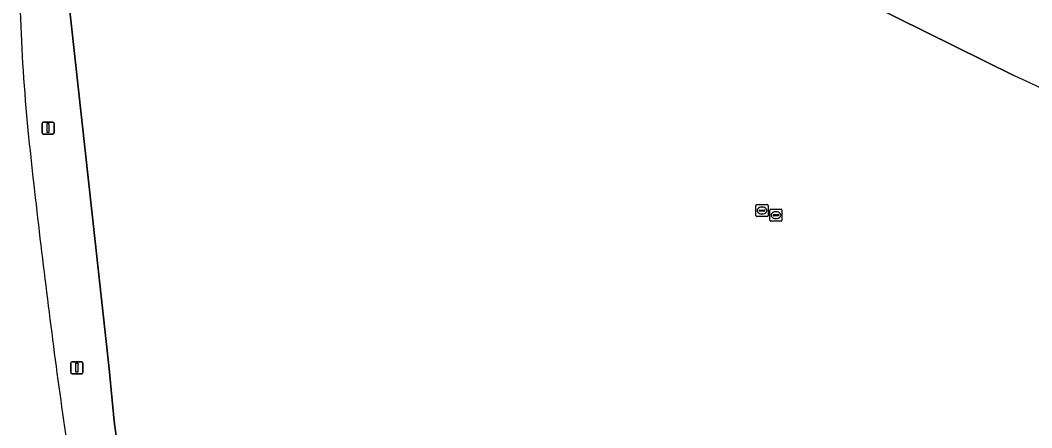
# Model space of a CAD drawing. Extents: x 155018 to 156648, y 383979 to 385733.
# Drawn here: x 156016.2 to 156099.9, y 385148 to 385181.8 of the extents above; entities that cross this region are included whole.
import ezdxf

# ---------------------------------------------------------------- set-up
doc = ezdxf.new("R2010")
doc.units = 0
for name, color, linetype in [('IMGEO_Berm_groen', 7, 'Continuous'), ('IMGEO_Brandkraan', 7, 'Continuous'), ('IMGEO_Groenvoorziening', 7, 'Continuous'), ('IMGEO_Lichtmast', 7, 'Continuous'), ('IMGEO_Rijbaan_lokaal_gesloten', 7, 'Continuous'), ('IMGEO_Rijbaan_regionaal_gesloten', 7, 'Continuous'), ('IMGEO_Rioolput', 7, 'Continuous')]:
    doc.layers.add(name, color=color, linetype=linetype)

msp = doc.modelspace()

# ---------------------------------------------------------------- linework, layer by layer
at = {"layer": 'IMGEO_Berm_groen'}
msp.add_lwpolyline([(156024.506, 385144.679), (156023.96, 385148.583), (156023.572, 385152.906), (156019.87, 385186.586), (156019.621, 385189.721), (156018.796, 385189.647), (156016.906, 385219.253)], dxfattribs=at)
for centre, radius, start, end in [((156177.245, 385187.879), 161.135, 181.91003, 185.41662), ((156766.033, 385252.249), 753.418, 186.063248, 187.433345), ((156523.201, 385220.169), 508.476, 187.38897, 189.41977)]:
    msp.add_arc(centre, radius, start, end, dxfattribs=at)
at = {"layer": 'IMGEO_Brandkraan'}
for p, q in [((156078.237, 385165.212), (156078.237, 385166.064)), ((156078.312, 385166.138), (156079.164, 385166.138)), ((156078.496, 385165.632), (156078.496, 385165.644)), ((156078.539, 385165.681), (156078.937, 385165.681)), ((156078.725, 385165.918), (156078.75, 385165.918)), ((156078.98, 385165.644), (156078.98, 385165.632)), ((156079.238, 385166.064), (156079.238, 385165.212)), ((156079.164, 385165.138), (156078.312, 385165.138)), ((156078.934, 385165.595), (156078.536, 385165.595)), ((156078.748, 385165.358), (156078.723, 385165.358))]:
    msp.add_line(p, q, dxfattribs=at)
for points in [[(156078.237, 385165.212), (156078.237, 385166.064)], [(156078.312, 385166.138), (156079.164, 385166.138)], [(156079.238, 385166.064), (156079.238, 385165.212)], [(156079.164, 385165.138), (156078.312, 385165.138)]]:
    msp.add_lwpolyline(points, dxfattribs=at)
for centre, radius, start, end in [((156078.314, 385166.062), 0.0765, 91.55205, 178.44795), ((156078.314, 385166.062), 0.0765, 91.55205, 178.44795), ((156078.536, 385165.641), 0.0403, 85.87752, 175.75265), ((156078.533, 385165.631), 0.0366, 178.93798, 274.71019), ((156078.937, 385165.638), 0.043, 264.86636, 352.45326), ((156078.941, 385165.643), 0.0386, 1.73085, 96.63898), ((156079.162, 385166.062), 0.0765, 1.55205, 88.44795), ((156079.162, 385166.062), 0.0765, 1.55205, 88.44795), ((156078.314, 385165.214), 0.0765, 181.55205, 268.44795), ((156078.314, 385165.214), 0.0765, 181.55205, 268.44795), ((156079.162, 385165.214), 0.0765, 271.55205, 358.44795), ((156079.162, 385165.214), 0.0765, 271.55205, 358.44795)]:
    msp.add_arc(centre, radius, start, end, dxfattribs=at)
for centre, major_axis, ratio, start_param, end_param in [((156078.724, 385165.638), (-0.387, 0.002), 0.722429, 4.712389, 7.853982), ((156078.749, 385165.638), (-0.39, 0.002), 0.717154, 1.570796, 4.712389)]:
    msp.add_ellipse(centre, major_axis=major_axis, ratio=ratio, start_param=start_param, end_param=end_param, dxfattribs=at)
at = {"layer": 'IMGEO_Groenvoorziening'}
for points in [[(156023.776, 385188.856), (156023.505, 385189.608), (156023.475, 385189.691), (156020.937, 385189.485), (156020.713, 385189.467), (156020.691, 385189.817), (156020.404, 385189.791), (156019.621, 385189.721), (156019.87, 385186.586), (156023.572, 385152.906), (156023.96, 385148.583), (156024.506, 385144.679)], [(156098.428, 385177.207), (156074.14, 385189.25), (156069.8, 385189.037), (156068.78, 385188.987), (156050.64, 385187.957), (156034.237, 385187.03), (156027.063, 385186.632)]]:
    msp.add_lwpolyline(points, dxfattribs=at)
msp.add_arc((156056.046, 385083.209), 103.111, 56.43813, 65.73051, dxfattribs=at)
at = {"layer": 'IMGEO_Lichtmast'}
for p, q in [((156018.005, 385172.453), (156018.005, 385173.253)), ((156018.005, 385173.253), (156018.005, 385172.453)), ((156018.105, 385173.353), (156018.895, 385173.353)), ((156018.895, 385173.353), (156018.105, 385173.353)), ((156018.995, 385173.253), (156018.995, 385172.453)), ((156018.995, 385172.453), (156018.995, 385173.253)), ((156018.895, 385172.353), (156018.105, 385172.353)), ((156018.105, 385172.353), (156018.895, 385172.353)), ((156020.395, 385152.599), (156020.395, 385153.399)), ((156020.395, 385153.399), (156020.395, 385152.599)), ((156020.495, 385153.499), (156021.285, 385153.499)), ((156021.285, 385153.499), (156020.495, 385153.499)), ((156021.385, 385153.399), (156021.385, 385152.599)), ((156021.385, 385152.599), (156021.385, 385153.399)), ((156021.285, 385152.499), (156020.495, 385152.499)), ((156020.495, 385152.499), (156021.285, 385152.499))]:
    msp.add_line(p, q, dxfattribs=at)
for points in [[(156018.425, 385173.228), (156018.575, 385173.228), (156018.575, 385172.478), (156018.425, 385172.478), (156018.425, 385173.228)], [(156020.815, 385153.374), (156020.965, 385153.374), (156020.965, 385152.624), (156020.815, 385152.624), (156020.815, 385153.374)]]:
    msp.add_lwpolyline(points, dxfattribs=at)
for centre, start, end in [((156018.105, 385173.253), 90, 180), ((156018.105, 385173.253), 90, 180), ((156018.895, 385173.253), 0, 90), ((156018.895, 385173.253), 360, 90), ((156018.105, 385172.453), 180, 270), ((156018.105, 385172.453), 180, 270), ((156018.895, 385172.453), 270, 0), ((156018.895, 385172.453), 270, 0), ((156020.495, 385153.399), 90, 180), ((156020.495, 385153.399), 90, 180), ((156021.285, 385153.399), 0, 90), ((156021.285, 385153.399), 360, 90), ((156020.495, 385152.599), 180, 270), ((156020.495, 385152.599), 180, 270), ((156021.285, 385152.599), 270, 0), ((156021.285, 385152.599), 270, 0)]:
    msp.add_arc(centre, 0.1, start, end, dxfattribs=at)
at = {"layer": 'IMGEO_Rijbaan_lokaal_gesloten'}
msp.add_lwpolyline([(156058.986, 385196.426), (156058.949, 385196.424), (156069.8, 385189.037), (156074.14, 385189.25), (156098.428, 385177.207)], dxfattribs=at)
msp.add_arc((156056.046, 385083.209), 103.111, 56.43813, 65.73051, dxfattribs=at)
at = {"layer": 'IMGEO_Rijbaan_regionaal_gesloten'}
for centre, radius, start, end in [((156177.245, 385187.879), 161.135, 181.91003, 185.41662), ((156766.033, 385252.249), 753.418, 186.063248, 187.433345), ((156523.201, 385220.169), 508.476, 187.38897, 189.41977)]:
    msp.add_arc(centre, radius, start, end, dxfattribs=at)
at = {"layer": 'IMGEO_Rioolput'}
for p, q in [((156077.158, 385166.523), (156078.01, 385166.523)), ((156077.083, 385165.597), (156077.083, 385166.449)), ((156077.342, 385166.017), (156077.342, 385166.029)), ((156077.78, 385165.98), (156077.382, 385165.98)), ((156077.385, 385166.066), (156077.783, 385166.066)), ((156077.594, 385165.743), (156077.569, 385165.743)), ((156077.571, 385166.303), (156077.596, 385166.303)), ((156077.826, 385166.029), (156077.826, 385166.017)), ((156078.084, 385166.449), (156078.084, 385165.597)), ((156078.01, 385165.523), (156077.158, 385165.523))]:
    msp.add_line(p, q, dxfattribs=at)
for points in [[(156077.158, 385166.523), (156078.01, 385166.523)], [(156077.083, 385165.597), (156077.083, 385166.449)], [(156078.084, 385166.449), (156078.084, 385165.597)], [(156078.01, 385165.523), (156077.158, 385165.523)]]:
    msp.add_lwpolyline(points, dxfattribs=at)
for centre, radius, start, end in [((156077.16, 385166.447), 0.0765, 91.55205, 178.44795), ((156077.16, 385166.447), 0.0765, 91.55205, 178.44795), ((156078.008, 385166.447), 0.0765, 1.55205, 88.44795), ((156078.008, 385166.447), 0.0765, 1.55205, 88.44795), ((156077.382, 385166.026), 0.0403, 85.87752, 175.75265), ((156077.379, 385166.016), 0.0366, 178.93798, 274.71019), ((156077.783, 385166.023), 0.043, 264.86636, 352.45326), ((156077.787, 385166.028), 0.0386, 1.73085, 96.63898), ((156077.16, 385165.599), 0.0765, 181.55205, 268.44795), ((156077.16, 385165.599), 0.0765, 181.55205, 268.44795), ((156078.008, 385165.599), 0.0765, 271.55205, 358.44795), ((156078.008, 385165.599), 0.0765, 271.55205, 358.44795)]:
    msp.add_arc(centre, radius, start, end, dxfattribs=at)
for centre, major_axis, ratio, start_param, end_param in [((156077.57, 385166.023), (-0.387, 0.002), 0.722429, 4.712389, 7.853982), ((156077.595, 385166.023), (-0.39, 0.002), 0.717154, 1.570796, 4.712389)]:
    msp.add_ellipse(centre, major_axis=major_axis, ratio=ratio, start_param=start_param, end_param=end_param, dxfattribs=at)

doc.saveas('drawing.dxf')
